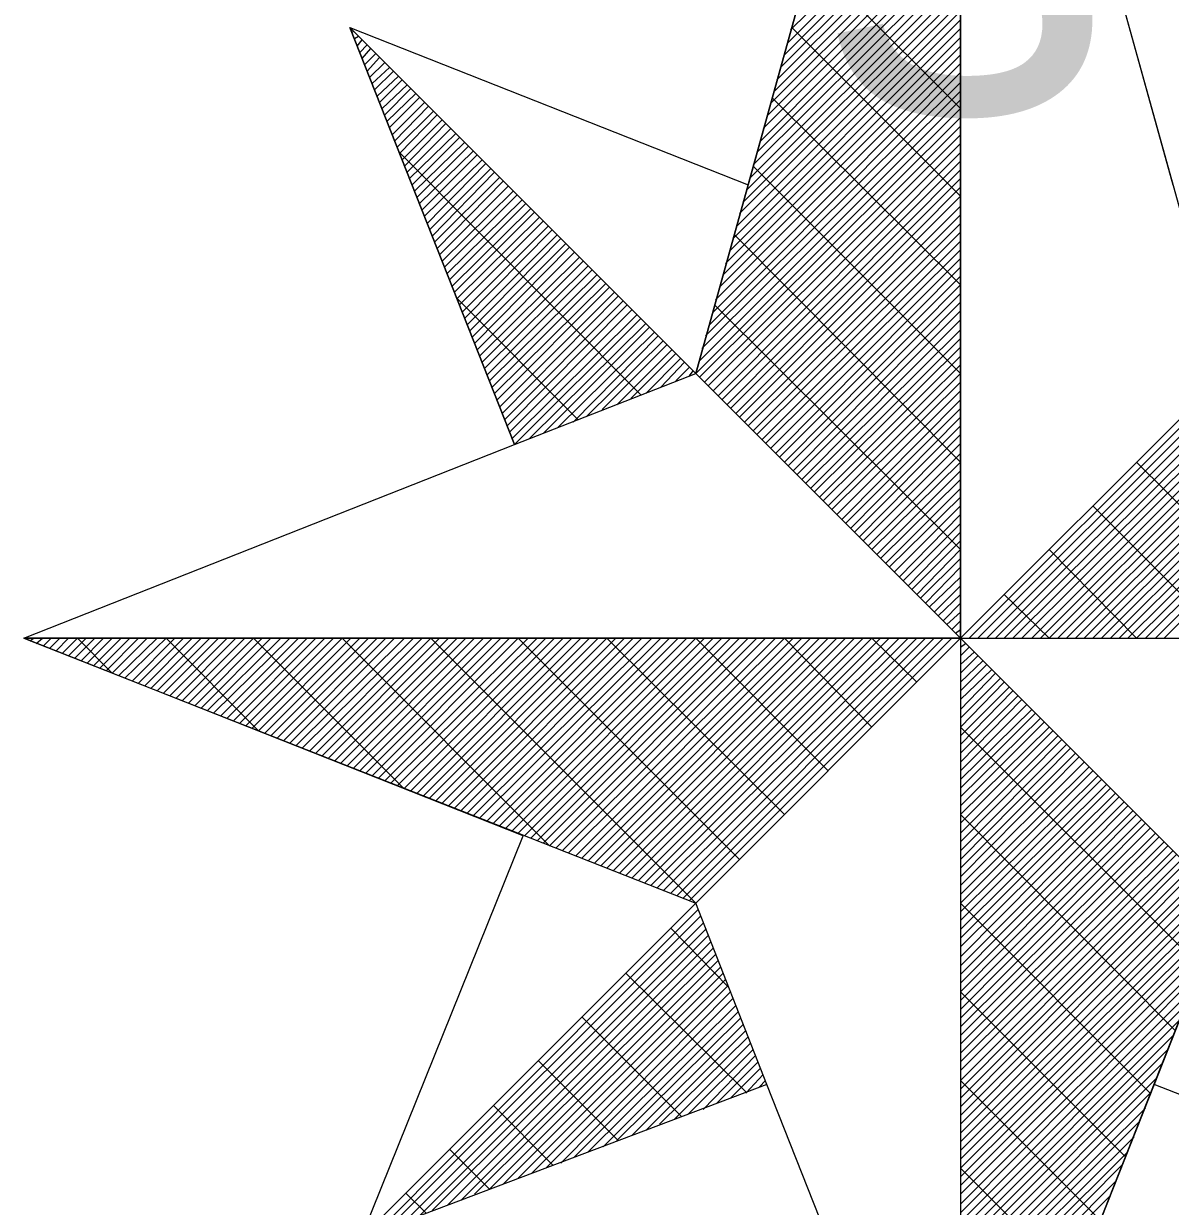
# Model space of a CAD drawing. Extents: x -729889 to -691139, y -995431 to -974354.
# Drawn here: x -725506.755 to -725505.158, y -978399.331 to -978397.684 of the extents above; entities that cross this region are included whole.
import ezdxf

# ---------------------------------------------------------------- set-up
doc = ezdxf.new("R2010")
doc.units = 0
doc.layers.add('Atributy', color=7, linetype='Continuous')
doc.layers.add('Světelný bod se zemním svítidlem', color=7, linetype='Continuous')

# ---------------------------------------------------------------- blocks, each defined once
blk = doc.blocks.new('Světlo')
at = {"layer": 'Světelný bod se zemním svítidlem'}
for p, q in [((-0.3687, 0.3687), (0, 1.6939)), ((0, 1.6939), (-0.3687, 0.3687)), ((-0.2957, 0.6313), (0, 1.6939)), ((0, 1.6939), (0.3687, 0.3687)), ((0, 0), (0, 1.6939)), ((0, 1.6939), (0.2957, 0.6313)), ((0, 1.6939), (0, -1.3043)), ((-0.2365, 0.847), (0, 1.0817)), ((-0.2452, 0.8122), (0, 1.0574)), ((-0.24, 0.8296), (0, 1.0696)), ((-0.2504, 0.7948), (0, 1.0452)), ((-0.2591, 0.7617), (0, 1.0209)), ((-0.2557, 0.7774), (0, 1.033)), ((-0.2643, 0.7443), (0, 1.0087)), ((-0.2696, 0.727), (0, 0.9965)), ((-0.2783, 0.6922), (0, 0.9722)), ((-0.2748, 0.7096), (0, 0.9843)), ((-0.2835, 0.6765), (0, 0.96)), ((-0.2887, 0.6591), (0, 0.9461)), ((0, 0.7374), (-0.2087, 0.9461)), ((-0.2922, 0.6417), (0, 0.9339)), ((-0.3026, 0.607), (0, 0.9096)), ((-0.2974, 0.6243), (0, 0.9217)), ((-0.3078, 0.5913), (0, 0.8974)), ((-0.3165, 0.5565), (0, 0.873)), ((-0.3113, 0.5739), (0, 0.8852)), ((-0.3217, 0.5391), (0, 0.8609)), ((-0.3687, 0.3687), (-0.8504, 0.8504)), ((-0.8504, 0.8504), (-0.6209, 0.2696)), ((-0.6209, 0.2696), (-0.8504, 0.8504)), ((-0.8504, 0.8504), (-0.2957, 0.6313)), ((-0.3687, 0.3687), (-0.8504, 0.8504)), ((-0.847, 0.8435), (-0.8452, 0.8452)), ((-0.327, 0.5217), (0, 0.8487)), ((0, 0.6157), (-0.2348, 0.8504)), ((-0.8435, 0.8348), (-0.8383, 0.8383)), ((-0.84, 0.8243), (-0.833, 0.833)), ((-0.8365, 0.8157), (-0.8261, 0.8261)), ((-0.3357, 0.4887), (0, 0.8243)), ((-0.3304, 0.5061), (0, 0.8365)), ((-0.833, 0.807), (-0.8209, 0.8209)), ((-0.8296, 0.7983), (-0.8139, 0.8139)), ((-0.8261, 0.7896), (-0.8087, 0.8087)), ((-0.3409, 0.4713), (0, 0.8122)), ((-0.8226, 0.7809), (-0.8017, 0.8017)), ((-0.8191, 0.7722), (-0.7948, 0.7948)), ((-0.3443, 0.4539), (0, 0.8)), ((-0.8157, 0.7635), (-0.7896, 0.7896)), ((-0.8122, 0.7548), (-0.7826, 0.7826)), ((-0.8087, 0.7461), (-0.7774, 0.7774)), ((-0.3548, 0.4209), (0, 0.7739)), ((-0.3496, 0.4365), (0, 0.7878)), ((-0.8052, 0.7374), (-0.7704, 0.7704)), ((-0.8017, 0.7287), (-0.7652, 0.7652)), ((-0.7983, 0.72), (-0.7583, 0.7583)), ((-0.36, 0.4035), (0, 0.7617)), ((-0.7948, 0.7113), (-0.753, 0.753)), ((-0.7913, 0.7009), (-0.7461, 0.7461)), ((-0.3635, 0.3861), (0, 0.7496)), ((0, 0.4922), (-0.2626, 0.753)), ((-0.7878, 0.6922), (-0.7409, 0.7409)), ((-0.7843, 0.6835), (-0.7339, 0.7339)), ((-0.7809, 0.6748), (-0.7287, 0.7287)), ((-0.3687, 0.3687), (0, 0.7374)), ((-0.3635, 0.3635), (0, 0.7252)), ((-0.7774, 0.6661), (-0.7217, 0.7217)), ((-0.7739, 0.6574), (-0.7165, 0.7165)), ((-0.7704, 0.6487), (-0.7096, 0.7096)), ((-0.3565, 0.3565), (0, 0.713)), ((-0.767, 0.64), (-0.7026, 0.7026)), ((-0.7635, 0.6313), (-0.6974, 0.6974)), ((-0.3513, 0.3513), (0, 0.7009)), ((-0.4452, 0.3391), (-0.7809, 0.6765)), ((-0.76, 0.6226), (-0.6904, 0.6904)), ((-0.7565, 0.6139), (-0.6852, 0.6852)), ((-0.753, 0.6052), (-0.6783, 0.6783)), ((-0.3443, 0.3443), (0, 0.6887)), ((-0.3374, 0.3374), (0, 0.6765)), ((-0.7496, 0.5965), (-0.673, 0.673)), ((-0.7461, 0.5878), (-0.6661, 0.6661)), ((-0.7426, 0.5774), (-0.6609, 0.6609)), ((-0.3322, 0.3322), (0, 0.6643)), ((-0.7391, 0.5687), (-0.6539, 0.6539)), ((-0.7357, 0.56), (-0.6487, 0.6487)), ((-0.3252, 0.3252), (0, 0.6522)), ((0, 0.3687), (-0.2887, 0.6574)), ((-0.7322, 0.5513), (-0.6417, 0.6417)), ((-0.7287, 0.5426), (-0.6365, 0.6365)), ((-0.7252, 0.5339), (-0.6296, 0.6296)), ((-0.2957, 0.6313), (-0.3687, 0.3687)), ((-0.32, 0.32), (0, 0.64)), ((-0.313, 0.313), (0, 0.6278)), ((-0.7217, 0.5252), (-0.6226, 0.6226)), ((-0.7183, 0.5165), (-0.6174, 0.6174)), ((-0.7148, 0.5078), (-0.6104, 0.6104)), ((-0.3078, 0.3078), (0, 0.6157)), ((-0.7113, 0.4991), (-0.6052, 0.6052)), ((-0.7078, 0.4904), (-0.5983, 0.5983)), ((-0.7043, 0.4817), (-0.593, 0.593)), ((-0.3009, 0.3009), (0, 0.6017)), ((-0.7009, 0.473), (-0.5861, 0.5861)), ((-0.6974, 0.4643), (-0.5809, 0.5809)), ((-0.2957, 0.2957), (0, 0.5896)), ((-0.2887, 0.2887), (0, 0.5774)), ((-0.6939, 0.4539), (-0.5739, 0.5739)), ((-0.6904, 0.4452), (-0.5687, 0.5687)), ((-0.687, 0.4365), (-0.5617, 0.5617)), ((0, 0.2452), (-0.3148, 0.5617)), ((-0.2835, 0.2835), (0, 0.5652)), ((-0.6835, 0.4278), (-0.5565, 0.5565)), ((-0.68, 0.4191), (-0.5496, 0.5496)), ((-0.6765, 0.4104), (-0.5443, 0.5443)), ((-0.2765, 0.2765), (0, 0.553)), ((-0.673, 0.4017), (-0.5374, 0.5374)), ((-0.6696, 0.393), (-0.5304, 0.5304)), ((-0.2713, 0.2713), (0, 0.5409)), ((-0.2643, 0.2643), (0, 0.5287)), ((-0.6661, 0.3843), (-0.5252, 0.5252)), ((-0.6626, 0.3757), (-0.5183, 0.5183)), ((-0.6591, 0.367), (-0.513, 0.513)), ((-0.2574, 0.2574), (0, 0.5165)), ((-0.6557, 0.3583), (-0.5061, 0.5061)), ((-0.6522, 0.3496), (-0.5009, 0.5009)), ((-0.2522, 0.2522), (0, 0.5043)), ((-0.6487, 0.3409), (-0.4939, 0.4939)), ((-0.6452, 0.3322), (-0.4887, 0.4887)), ((-0.6417, 0.3217), (-0.4817, 0.4817)), ((-0.2452, 0.2452), (0, 0.4922)), ((-0.24, 0.24), (0, 0.48)), ((-0.5322, 0.3043), (-0.7009, 0.473)), ((-0.6383, 0.313), (-0.4765, 0.4765)), ((-0.6348, 0.3043), (-0.4696, 0.4696)), ((-0.6313, 0.2957), (-0.4643, 0.4643)), ((0, 0.1235), (-0.3426, 0.4643)), ((-0.233, 0.233), (0, 0.4678)), ((-0.6278, 0.287), (-0.4574, 0.4574)), ((-0.6243, 0.2783), (-0.4504, 0.4504)), ((-0.6209, 0.2696), (-0.4452, 0.4452)), ((-0.2278, 0.2278), (0, 0.4557)), ((-0.6, 0.2783), (-0.4383, 0.4383)), ((-0.5809, 0.2852), (-0.433, 0.433)), ((-0.2209, 0.2209), (0, 0.4435)), ((-0.2157, 0.2157), (0, 0.4296)), ((-0.56, 0.2939), (-0.4261, 0.4261)), ((-0.5391, 0.3009), (-0.4209, 0.4209)), ((-0.52, 0.3096), (-0.4139, 0.4139)), ((-0.2087, 0.2087), (0, 0.4174)), ((-0.4991, 0.3183), (-0.4087, 0.4087)), ((-0.4783, 0.3252), (-0.4017, 0.4017)), ((-0.4591, 0.3339), (-0.3965, 0.3965)), ((-0.2035, 0.2035), (0, 0.4052)), ((-0.4383, 0.3409), (-0.3896, 0.3896)), ((-0.4174, 0.3496), (-0.3843, 0.3843)), ((-0.1965, 0.1965), (0, 0.393)), ((-0.1913, 0.1913), (0, 0.3809)), ((-0.6209, 0.2696), (-0.3687, 0.3687)), ((-0.3965, 0.3583), (-0.3774, 0.3774)), ((-0.3774, 0.3652), (-0.3722, 0.3722)), ((-0.3687, 0.3687), (0, 0)), ((0, 0), (-0.3687, 0.3687)), ((-0.1843, 0.1843), (0, 0.3687)), ((0.3687, 0.3687), (0, 0)), ((0.3687, 0.3687), (0, 0)), ((0, 0), (0.3687, 0.3687)), ((0.0122, 0), (0.3774, 0.3652)), ((-0.1791, 0.1791), (0, 0.3565)), ((0.0243, 0), (0.3861, 0.3617)), ((0.0365, 0), (0.3948, 0.3583)), ((0.0487, 0), (0.4035, 0.3548)), ((0.0609, 0), (0.4139, 0.3513)), ((0.073, 0), (0.4226, 0.3478)), ((-0.1722, 0.1722), (0, 0.3443)), ((-0.1652, 0.1652), (0, 0.3322)), ((0.0852, 0), (0.4313, 0.3443)), ((0.0991, 0), (0.44, 0.3409)), ((0.1113, 0), (0.4487, 0.3374)), ((0.1235, 0), (0.4574, 0.3339)), ((0.1357, 0), (0.4661, 0.3304)), ((-0.16, 0.16), (0, 0.32)), ((0.1478, 0), (0.4748, 0.327)), ((0.16, 0), (0.4835, 0.3235)), ((0.1722, 0), (0.4922, 0.32)), ((0.1843, 0), (0.5009, 0.3165)), ((0.1965, 0), (0.5096, 0.313)), ((-0.153, 0.153), (0, 0.3078)), ((0.2087, 0), (0.5183, 0.3096)), ((0.2209, 0), (0.527, 0.3061)), ((0.233, 0), (0.5374, 0.3026)), ((0.2452, 0), (0.5461, 0.2991)), ((-0.1478, 0.1478), (0, 0.2957)), ((-0.1409, 0.1409), (0, 0.2835)), ((0.2574, 0), (0.5548, 0.2957)), ((0.2713, 0), (0.5635, 0.2922)), ((0.2835, 0), (0.5722, 0.2887)), ((-1.3043, 0), (-0.6209, 0.2696)), ((-0.1357, 0.1357), (0, 0.2713)), ((-0.1287, 0.1287), (0, 0.2574)), ((-0.1235, 0.1235), (0, 0.2452)), ((-0.1165, 0.1165), (0, 0.233)), ((0.4922, 0), (0.2452, 0.2452)), ((-0.1113, 0.1113), (0, 0.2209)), ((-0.1043, 0.1043), (0, 0.2087)), ((-0.0991, 0.0991), (0, 0.1965)), ((-0.0922, 0.0922), (0, 0.1843)), ((0.3687, 0), (0.1843, 0.1843)), ((-0.0852, 0.0852), (0, 0.1722)), ((-0.08, 0.08), (0, 0.16)), ((-0.073, 0.073), (0, 0.1478)), ((-0.0678, 0.0678), (0, 0.1357)), ((-0.0609, 0.0609), (0, 0.1235)), ((0.2452, 0), (0.1235, 0.1235)), ((-0.0557, 0.0557), (0, 0.1113)), ((-0.0487, 0.0487), (0, 0.0991)), ((-0.0435, 0.0435), (0, 0.0852)), ((-0.0365, 0.0365), (0, 0.073)), ((-0.0313, 0.0313), (0, 0.0609)), ((0.1235, 0), (0.0609, 0.0609)), ((-0.0243, 0.0243), (0, 0.0487)), ((-0.0191, 0.0191), (0, 0.0365)), ((-0.0122, 0.0122), (0, 0.0243)), ((-1.3043, 0), (-0.3687, -0.3687)), ((0, 0), (-1.3043, 0)), ((-0.6087, -0.2748), (-1.3043, 0)), ((-1.3043, 0), (1.3043, 0)), ((-1.3043, 0), (-1.3043, 0)), ((-1.2957, -0.0035), (-1.2904, 0)), ((-1.287, -0.007), (-1.2783, 0)), ((-1.2765, -0.0104), (-1.2661, 0)), ((-1.2678, -0.0139), (-1.2539, 0)), ((-1.2591, -0.0174), (-1.2417, 0)), ((-1.2504, -0.0209), (-1.2296, 0)), ((-1.2417, -0.0243), (-1.2174, 0)), ((-1.233, -0.0278), (-1.2052, 0)), ((-1.1809, -0.0487), (-1.2296, 0)), ((-1.2243, -0.0313), (-1.193, 0)), ((-1.2157, -0.0348), (-1.1809, 0)), ((-1.207, -0.0383), (-1.1687, 0)), ((-1.1983, -0.0417), (-1.1565, 0)), ((-1.1896, -0.0452), (-1.1443, 0)), ((-1.1809, -0.0487), (-1.1322, 0)), ((-1.1722, -0.0522), (-1.1183, 0)), ((-1.1635, -0.0557), (-1.1061, 0)), ((-1.153, -0.0591), (-1.0939, 0)), ((-1.1443, -0.0626), (-1.0817, 0)), ((-1.1357, -0.0661), (-1.0696, 0)), ((-1.127, -0.0696), (-1.0574, 0)), ((-1.1183, -0.073), (-1.0452, 0)), ((-1.1096, -0.0765), (-1.033, 0)), ((-0.9774, -0.1287), (-1.1061, 0)), ((-1.1009, -0.08), (-1.0209, 0)), ((-1.0922, -0.0835), (-1.0087, 0)), ((-1.0835, -0.087), (-0.9965, 0)), ((-1.0748, -0.0904), (-0.9843, 0)), ((-1.0661, -0.0939), (-0.9722, 0)), ((-1.0574, -0.0974), (-0.96, 0)), ((-1.0487, -0.1009), (-0.9461, 0)), ((-1.04, -0.1043), (-0.9339, 0)), ((-1.0296, -0.1078), (-0.9217, 0)), ((-1.0209, -0.1113), (-0.9096, 0)), ((-1.0122, -0.1148), (-0.8974, 0)), ((-1.0035, -0.1183), (-0.8852, 0)), ((-0.9948, -0.1217), (-0.873, 0)), ((-0.9861, -0.1252), (-0.8609, 0)), ((-0.7757, -0.2087), (-0.9843, 0)), ((-0.9774, -0.1287), (-0.8487, 0)), ((-0.9687, -0.1322), (-0.8365, 0)), ((-0.96, -0.1357), (-0.8243, 0)), ((-0.9513, -0.1391), (-0.8122, 0)), ((-0.9426, -0.1426), (-0.8, 0)), ((-0.9339, -0.1461), (-0.7878, 0)), ((-0.9252, -0.1496), (-0.7739, 0)), ((-0.9165, -0.153), (-0.7617, 0)), ((-0.9061, -0.1565), (-0.7496, 0)), ((-0.8974, -0.16), (-0.7374, 0)), ((-0.8887, -0.1635), (-0.7252, 0)), ((-0.88, -0.167), (-0.713, 0)), ((-0.8713, -0.1704), (-0.7009, 0)), ((-0.8626, -0.1739), (-0.6887, 0)), ((-0.5722, -0.2887), (-0.8609, 0)), ((-0.8539, -0.1774), (-0.6765, 0)), ((-0.8452, -0.1809), (-0.6643, 0)), ((-0.8365, -0.1843), (-0.6522, 0)), ((-0.8278, -0.1878), (-0.64, 0)), ((-0.8191, -0.1913), (-0.6278, 0)), ((-0.8104, -0.1948), (-0.6157, 0)), ((-0.8017, -0.1983), (-0.6017, 0)), ((-0.793, -0.2017), (-0.5896, 0)), ((-0.7843, -0.2052), (-0.5774, 0)), ((-0.7739, -0.2087), (-0.5652, 0)), ((-0.7652, -0.2122), (-0.553, 0)), ((-0.7565, -0.2157), (-0.5409, 0)), ((-0.7478, -0.2191), (-0.5287, 0)), ((-0.7391, -0.2226), (-0.5165, 0)), ((-0.3687, -0.3687), (-0.7374, 0)), ((-0.7304, -0.2261), (-0.5043, 0)), ((-0.7217, -0.2296), (-0.4922, 0)), ((-0.713, -0.233), (-0.48, 0)), ((-0.7043, -0.2365), (-0.4678, 0)), ((-0.6957, -0.24), (-0.4557, 0)), ((-0.687, -0.2435), (-0.4435, 0)), ((-0.6783, -0.247), (-0.4296, 0)), ((-0.6696, -0.2504), (-0.4174, 0)), ((-0.6591, -0.2539), (-0.4052, 0)), ((-0.6504, -0.2574), (-0.393, 0)), ((-0.6417, -0.2609), (-0.3809, 0)), ((-0.633, -0.2643), (-0.3687, 0)), ((-0.6243, -0.2678), (-0.3565, 0)), ((-0.6157, -0.2713), (-0.3443, 0)), ((-0.3078, -0.3078), (-0.6157, 0)), ((-0.607, -0.2748), (-0.3322, 0)), ((-0.5983, -0.2783), (-0.32, 0)), ((-0.5896, -0.2817), (-0.3078, 0)), ((-0.5809, -0.2852), (-0.2957, 0)), ((-0.5722, -0.2887), (-0.2835, 0)), ((-0.5635, -0.2922), (-0.2713, 0)), ((-0.5548, -0.2957), (-0.2574, 0)), ((-0.5461, -0.2991), (-0.2452, 0)), ((-0.5357, -0.3026), (-0.233, 0)), ((-0.527, -0.3061), (-0.2209, 0)), ((-0.5183, -0.3096), (-0.2087, 0)), ((-0.5096, -0.313), (-0.1965, 0)), ((-0.5009, -0.3165), (-0.1843, 0)), ((-0.4922, -0.32), (-0.1722, 0)), ((-0.2452, -0.2452), (-0.4922, 0)), ((-0.4835, -0.3235), (-0.16, 0)), ((-0.4748, -0.327), (-0.1478, 0)), ((-0.4661, -0.3304), (-0.1357, 0)), ((-0.4574, -0.3339), (-0.1235, 0)), ((-0.4487, -0.3374), (-0.1113, 0)), ((-0.44, -0.3409), (-0.0991, 0)), ((-0.4313, -0.3443), (-0.0852, 0)), ((-0.4226, -0.3478), (-0.073, 0)), ((-0.4139, -0.3513), (-0.0609, 0)), ((-0.4035, -0.3548), (-0.0487, 0)), ((-0.3948, -0.3583), (-0.0365, 0)), ((-0.3861, -0.3617), (-0.0243, 0)), ((-0.3774, -0.3652), (-0.0122, 0)), ((-0.3687, -0.3687), (0, 0)), ((0, 0), (-0.3687, -0.3687)), ((0, 0), (-0.3687, -0.3687)), ((-0.1843, -0.1843), (-0.3687, 0)), ((-0.1235, -0.1235), (-0.2452, 0)), ((-0.0609, -0.0609), (-0.1235, 0)), ((-0.007, 0.007), (0, 0.0122)), ((0, 0), (0, -1.3043)), ((0.3687, -0.3687), (0, 0)), ((0, 0), (1.3043, 0)), ((0.3687, -0.3687), (0, 0)), ((0.3687, -0.3687), (0, 0)), ((0, -0.0122), (0.007, -0.007)), ((0, -0.0243), (0.0122, -0.0122)), ((0, -0.0365), (0.0191, -0.0191)), ((0, -0.0487), (0.0243, -0.0243)), ((0, -0.0609), (0.0313, -0.0313)), ((0, -0.073), (0.0365, -0.0365)), ((0, -0.0852), (0.0435, -0.0435)), ((0, -0.0991), (0.0487, -0.0487)), ((0, -0.1113), (0.0557, -0.0557)), ((0, -0.1235), (0.0609, -0.0609)), ((0, -0.1357), (0.0678, -0.0678)), ((0, -0.1478), (0.073, -0.073)), ((0, -0.16), (0.08, -0.08)), ((0, -0.1722), (0.0852, -0.0852)), ((0, -0.1843), (0.0922, -0.0922)), ((0, -0.1965), (0.0991, -0.0991)), ((0, -0.2087), (0.1043, -0.1043)), ((0, -0.2209), (0.1113, -0.1113)), ((0, -0.233), (0.1165, -0.1165)), ((0, -0.2452), (0.1235, -0.1235)), ((0.3339, -0.4574), (0, -0.1235)), ((0, -0.2574), (0.1287, -0.1287)), ((0, -0.2713), (0.1357, -0.1357)), ((0, -0.2835), (0.1409, -0.1409)), ((0, -0.2957), (0.1478, -0.1478)), ((0, -0.3078), (0.153, -0.153)), ((0, -0.32), (0.16, -0.16)), ((0, -0.3322), (0.1652, -0.1652)), ((0, -0.3443), (0.1722, -0.1722)), ((0, -0.3565), (0.1791, -0.1791)), ((0, -0.3687), (0.1843, -0.1843)), ((0, -0.3809), (0.1913, -0.1913)), ((0, -0.393), (0.1965, -0.1965)), ((0, -0.4052), (0.2035, -0.2035)), ((0, -0.4174), (0.2087, -0.2087)), ((0, -0.4296), (0.2157, -0.2157)), ((0, -0.4435), (0.2209, -0.2209)), ((0, -0.4557), (0.2278, -0.2278)), ((0, -0.4678), (0.233, -0.233)), ((0, -0.48), (0.24, -0.24)), ((0, -0.4922), (0.2452, -0.2452)), ((0.2991, -0.5461), (0, -0.2452)), ((0, -0.5043), (0.2522, -0.2522)), ((0, -0.5165), (0.2574, -0.2574)), ((-0.8348, -0.8348), (-0.6087, -0.2748)), ((0, -0.5287), (0.2643, -0.2643)), ((0, -0.5409), (0.2713, -0.2713)), ((0, -0.553), (0.2765, -0.2765)), ((0, -0.5652), (0.2835, -0.2835)), ((0, -0.5774), (0.2887, -0.2887)), ((0, -0.5896), (0.2957, -0.2957)), ((0, -0.6017), (0.3009, -0.3009)), ((0, -0.6157), (0.3078, -0.3078)), ((0, -0.6278), (0.313, -0.313)), ((0, -0.64), (0.32, -0.32)), ((0, -0.6522), (0.3252, -0.3252)), ((0, -0.6643), (0.3322, -0.3322)), ((0, -0.6765), (0.3374, -0.3374)), ((0, -0.6887), (0.3443, -0.3443)), ((0, -0.7009), (0.3513, -0.3513)), ((0, -0.713), (0.3565, -0.3565)), ((-0.3687, -0.3687), (-0.8348, -0.8348)), ((-0.3687, -0.3687), (-0.8348, -0.8348)), ((-0.8348, -0.8348), (-0.3687, -0.3687)), ((-0.8139, -0.8278), (-0.3652, -0.3774)), ((-0.2696, -0.6209), (-0.3687, -0.3687)), ((0, -0.7252), (0.3635, -0.3635)), ((0, -1.3043), (0.3687, -0.3687)), ((0, -1.3043), (0.3687, -0.3687)), ((0, -0.7374), (0.3687, -0.3687)), ((0.2643, -0.633), (0, -0.3687)), ((0.3687, -0.3687), (0.2696, -0.6209)), ((-0.7948, -0.8191), (-0.3617, -0.3861)), ((0, -0.7496), (0.3617, -0.3896)), ((-0.7739, -0.8122), (-0.3583, -0.3965)), ((-0.7548, -0.8052), (-0.3548, -0.4052)), ((-0.3235, -0.4852), (-0.4035, -0.4035)), ((0, -0.7617), (0.353, -0.4087)), ((-0.7357, -0.7965), (-0.3513, -0.4139)), ((-0.7148, -0.7896), (-0.3478, -0.4226)), ((-0.6957, -0.7826), (-0.3443, -0.4313)), ((-0.6765, -0.7739), (-0.3409, -0.44)), ((0, -0.7739), (0.3443, -0.4296)), ((-0.6557, -0.767), (-0.3374, -0.4487)), ((-0.6365, -0.76), (-0.3339, -0.4574)), ((0, -0.7878), (0.3374, -0.4504)), ((-0.6157, -0.7513), (-0.3304, -0.4661)), ((-0.5965, -0.7443), (-0.327, -0.4748)), ((-0.2991, -0.6313), (-0.4661, -0.4661)), ((0, -0.8), (0.3287, -0.4696)), ((-0.5774, -0.7374), (-0.3235, -0.4835)), ((-0.5565, -0.7304), (-0.32, -0.4922)), ((0, -0.8122), (0.3217, -0.4904)), ((0.2296, -0.7217), (0, -0.4922)), ((-0.5374, -0.7217), (-0.3165, -0.5009)), ((-0.5183, -0.7148), (-0.313, -0.5113)), ((-0.4974, -0.7078), (-0.3096, -0.52)), ((0, -0.8243), (0.313, -0.5113)), ((-0.3878, -0.6661), (-0.527, -0.527)), ((-0.4783, -0.6991), (-0.3061, -0.5287)), ((-0.4574, -0.6922), (-0.3026, -0.5374)), ((0, -0.8365), (0.3043, -0.5322)), ((-0.4383, -0.6852), (-0.2991, -0.5461)), ((-0.4191, -0.6765), (-0.2957, -0.5548)), ((0, -0.8487), (0.2974, -0.5513)), ((-0.3983, -0.6696), (-0.2922, -0.5635)), ((-0.3791, -0.6626), (-0.2887, -0.5722)), ((0, -0.8609), (0.2887, -0.5722)), ((-0.4765, -0.6991), (-0.5878, -0.5878)), ((-0.3583, -0.6557), (-0.2852, -0.5809)), ((-0.3391, -0.647), (-0.2817, -0.5896)), ((-0.32, -0.64), (-0.2783, -0.5983)), ((-0.2991, -0.633), (-0.2748, -0.607)), ((0, -0.873), (0.28, -0.593)), ((-0.2696, -0.6209), (-0.8348, -0.8348)), ((-0.28, -0.6243), (-0.2713, -0.6157)), ((0, -1.3043), (-0.2696, -0.6209)), ((0, -0.8852), (0.273, -0.6122)), ((0.1948, -0.8104), (0, -0.6157)), ((0.2696, -0.6209), (0, -1.3043)), ((0.8504, -0.8504), (0.2696, -0.6209)), ((0, -0.8974), (0.2643, -0.633)), ((-0.567, -0.7339), (-0.6504, -0.6504)), ((0, -0.9096), (0.2574, -0.6539)), ((0, -0.9217), (0.2487, -0.673)), ((0, -0.9339), (0.2417, -0.6939)), ((-0.6557, -0.767), (-0.7113, -0.7113)), ((0, -0.9461), (0.233, -0.7148)), ((0, -0.96), (0.2243, -0.7339)), ((0.16, -0.8974), (0, -0.7374)), ((0, -0.9722), (0.2174, -0.7548)), ((-0.7443, -0.8), (-0.7722, -0.7722)), ((0, -0.9843), (0.2087, -0.7757))]:
    blk.add_line(p, q, dxfattribs=at)
blk.add_text('s', height=0.6087, dxfattribs=at).set_placement((-0.1939, 0.7324))

msp = doc.modelspace()

# ---------------------------------------------------------------- block references
at = {"layer": 'Světelný bod se zemním svítidlem', "xscale": 1.0005800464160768, "yscale": 1.0005800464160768}
msp.add_blockref('Světlo', (-725505.45, -978398.54), dxfattribs=at)

# ---------------------------------------------------------------- texts
at = {"layer": 'Atributy'}
msp.add_text('A-0208', height=2, dxfattribs=at).set_placement((-725505.45, -978400.5476))

doc.saveas('drawing.dxf')
